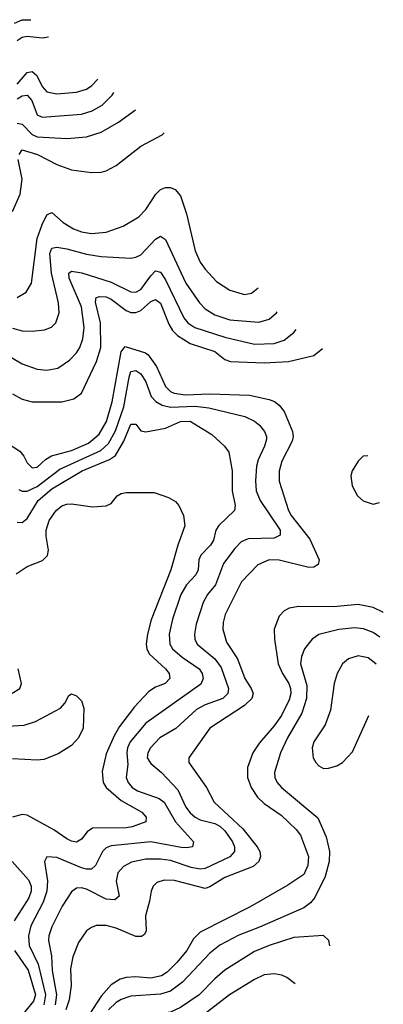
# Model space of a CAD drawing. Header units: inches. Extents: x 884549 to 1028252, y 526810 to 653624.
# Tile 953 of 1056: x 1026780 to 1028252, y 611912 to 615896. Entities that reach past the tile are written whole.
import ezdxf

# ---------------------------------------------------------------- set-up
doc = ezdxf.new("R2010")
doc.units = ezdxf.units.IN
doc.header["$MEASUREMENT"] = 0
doc.layers.add('B0621', color=7, linetype='Continuous')

msp = doc.modelspace()

# ---------------------------------------------------------------- linework, layer by layer
at = {"layer": 'B0621', "color": 5}
for points, elevation in [([(1026758.1, 615881.9), (1026790, 615895.7), (1026825, 615894.9)], 3240), ([(1026770, 615811.6), (1026790, 615824.6), (1026810, 615828.5), (1026870, 615821.8), (1026896.9, 615827)], 3220), ([(1026770, 615634.9), (1026810, 615682.3), (1026830, 615685.9), (1026849.1, 615670), (1026870, 615626), (1026890, 615604.2), (1026930, 615595.3), (1027010, 615602), (1027050, 615614.3), (1027071.1, 615628.9), (1027096, 615654.9)], 3180), ([(1026770, 615575.3), (1026790, 615588.2), (1026810.5, 615590.5), (1026829.1, 615569.1), (1026850, 615510.2), (1026870, 615500.8), (1027030, 615514), (1027073.6, 615526.4), (1027113.6, 615550), (1027153.5, 615590), (1027161.3, 615600.6)], 3160), ([(1026770, 615477.2), (1026790, 615473.4), (1026830, 615431.3), (1026850, 615421.6), (1026970, 615415.5), (1027050, 615421.7), (1027110, 615440.1), (1027179.4, 615480.6), (1027247.9, 615531.1)], 3140), ([(1026777.1, 615350), (1026790, 615369.4), (1026851.1, 615350), (1026930, 615310.1), (1026990, 615287.7), (1027070, 615277.4), (1027110, 615279.3), (1027130, 615284.1), (1027170, 615305.8), (1027270, 615384.4), (1027355.8, 615430), (1027363.9, 615437.9)], 3120), ([(1026750, 615119.7), (1026780.9, 615190), (1026789.9, 615250), (1026773.8, 615330)], 3120), ([(1026770, 614772.1), (1026806.5, 614793.5), (1026827.5, 614830), (1026850.5, 615010), (1026870, 615067.2), (1026890, 615106.4), (1026910, 615115.6), (1026955.9, 615075.9), (1026998, 615050), (1027030, 615037), (1027070, 615030.1), (1027130, 615036.6), (1027199.1, 615060.9), (1027261.5, 615098.5), (1027290, 615127.3), (1027330.7, 615190), (1027350, 615208.6), (1027370, 615216.3), (1027390, 615216.3), (1027408.7, 615208.7), (1027430, 615183.7), (1027454.6, 615110), (1027490, 614960.3), (1027510, 614915.2), (1027530, 614886.5), (1027576.2, 614836.2), (1027630, 614801.5), (1027690, 614783.5), (1027718, 614790), (1027744.5, 614810.5)], 3080), ([(1026750, 614648.4), (1026790, 614637), (1026830, 614635.5), (1026879.6, 614640.5), (1026907.9, 614652.1), (1026926.6, 614670), (1026939.6, 614710), (1026936.7, 614750), (1026908.9, 614870), (1026902.3, 614950), (1026910, 614970.8), (1026930, 614975.5), (1026970, 614969.1), (1027050, 614947.6), (1027110, 614937.6), (1027230, 614930.9), (1027250, 614934.6), (1027270, 614945.1), (1027330, 615007.5), (1027350, 615019.3), (1027370, 615006.9), (1027451.6, 614830), (1027507.8, 614750), (1027530, 614726.6), (1027570, 614702.1), (1027630, 614681.8), (1027748.4, 614671.6), (1027790, 614684.3), (1027819.9, 614710), (1027822.4, 614714.3)], 3060), ([(1026710, 614550.1), (1026790, 614503.5), (1026850, 614482), (1026890, 614477.3), (1026934.1, 614485.9), (1026981.5, 614518.5), (1027010, 614548.4), (1027023.6, 614570), (1027035.2, 614604.8), (1027040.1, 614650), (1027030, 614734.7), (1026979.9, 614850), (1026978.8, 614870), (1026990, 614878.8), (1027031.5, 614871.5), (1027150, 614834.1), (1027230, 614794.4), (1027250, 614792.9), (1027270, 614803.8), (1027310, 614859.5), (1027330, 614879.5), (1027350, 614874.1), (1027370, 614843.5), (1027444.4, 614690), (1027460.9, 614670), (1027488.7, 614650), (1027610, 614612), (1027730, 614583.4), (1027810, 614585.6), (1027850, 614599.6), (1027889.1, 614630), (1027898.6, 614643)], 3040), ([(1026750, 614381.9), (1026790, 614360.1), (1026830, 614350.1), (1026950, 614350.1), (1026998.3, 614361.7), (1027030, 614385.2), (1027090, 614513.1), (1027108.1, 614570), (1027107.3, 614670), (1027086.9, 614753.1), (1027088.7, 614771.3), (1027103.5, 614776.5), (1027130, 614774.5), (1027150, 614765.5), (1027210, 614719.9), (1027230, 614711.8), (1027250, 614710.8), (1027270, 614719.9), (1027310, 614756), (1027330, 614763.4), (1027350, 614749.5), (1027383.5, 614663.5), (1027398.5, 614638.5), (1027418.4, 614618.4), (1027470, 614585.4), (1027570, 614553.8), (1027610, 614521.5), (1027632.6, 614512.6), (1027770, 614507.3), (1027867.5, 614512.5), (1027970, 614537.7), (1028005.5, 614565.5)], 3020), ([(1026725.7, 614185.7), (1026780.2, 614150), (1026796.3, 614130), (1026810, 614102.3), (1026830, 614082.5), (1026850, 614085.1), (1026884, 614116), (1026909, 614131), (1026990, 614152.2), (1027058.1, 614181.9), (1027101, 614219), (1027131.3, 614270), (1027154.3, 614350), (1027190, 614552.6), (1027206.4, 614573.6), (1027288.6, 614548.6), (1027299.2, 614539.2), (1027333.2, 614493.2), (1027370, 614411.3), (1027390, 614392.1), (1027404.6, 614384.6), (1027450, 614377.6), (1027550, 614382.5), (1027710, 614376.1), (1027790, 614359.6), (1027810.8, 614350.8), (1027830, 614335.9), (1027850.6, 614310), (1027884.3, 614230), (1027887, 614210), (1027882.4, 614190), (1027841.3, 614110), (1027830.1, 614069.9), (1027830, 614028.4), (1027868.1, 613910), (1027879.1, 613890), (1027954.5, 613794.5), (1027991.5, 613710), (1027987.9, 613692.1), (1027970, 613681.4), (1027950, 613679.4), (1027830, 613708.7), (1027788.9, 613711.1), (1027743.8, 613690), (1027678, 613622), (1027611.8, 613490), (1027603, 613457), (1027602.5, 613430), (1027617.2, 613377.2), (1027660.7, 613310), (1027690.8, 613230.8), (1027717.3, 613190), (1027725.2, 613170), (1027719.3, 613150), (1027690, 613121.3), (1027549.4, 613030), (1027465, 612910), (1027465, 612890), (1027535.9, 612790), (1027566.9, 612730), (1027682.3, 612622.3), (1027741.2, 612550), (1027751.2, 612530), (1027754.6, 612510), (1027748, 612490), (1027724.8, 612470), (1027610, 612424.7), (1027550, 612387.3), (1027530, 612380.6), (1027406.5, 612413.5), (1027365, 612415), (1027335, 612405), (1027319.8, 612390), (1027312, 612370), (1027305.7, 612330), (1027288.3, 612270), (1027291.9, 612210), (1027285, 612195), (1027273.2, 612186.8), (1027250, 612186.6), (1027170, 612219.9), (1027129.5, 612230.5), (1027089.5, 612230.5), (1027070, 612223.5), (1027050.7, 612209.3), (1027017.6, 612162.4), (1026995.4, 612104.6), (1026984.7, 612055.3), (1026987.9, 611987.9), (1026980.1, 611930), (1026966.5, 611890)], 2980), ([(1026775.7, 613995.7), (1026790, 613988.3), (1026810, 613988.6), (1026850, 614006.7), (1026942.6, 614077.4), (1027107.8, 614152.2), (1027138.7, 614181.3), (1027167.6, 614232.4), (1027201, 614330), (1027222.4, 614450), (1027230, 614472.3), (1027250, 614476.9), (1027270, 614462.5), (1027289.7, 614430), (1027311.8, 614371.8), (1027330.9, 614350.9), (1027356, 614336), (1027390, 614328.6), (1027490, 614332.7), (1027545.7, 614325.7), (1027690.5, 614290.5), (1027730, 614271.6), (1027750, 614255.6), (1027770.9, 614230), (1027778.7, 614210), (1027778.3, 614198.3), (1027770.1, 614170), (1027744.5, 614115.5), (1027738.4, 614090), (1027734.3, 614030), (1027737.1, 613990), (1027753.5, 613950), (1027833.9, 613830), (1027833.6, 613810), (1027810, 613798.4), (1027703.9, 613796.1), (1027676.5, 613783.5), (1027650, 613756), (1027604.1, 613695.9), (1027571.9, 613610), (1027540.4, 613570), (1027522.1, 613537.9), (1027494.6, 613450), (1027487.1, 613410), (1027489.1, 613390), (1027498, 613370), (1027569.6, 613309.5), (1027595, 613275), (1027624.6, 613190), (1027622.9, 613170), (1027601.8, 613150), (1027530, 613123.5), (1027495.6, 613104.4), (1027412.4, 613027.6), (1027346.6, 612990), (1027309, 612950), (1027298.3, 612930), (1027296.2, 612910), (1027310, 612887.1), (1027354.2, 612850), (1027420.4, 612780.4), (1027452.8, 612710), (1027470, 612687.4), (1027490, 612669.6), (1027510, 612659.2), (1027570, 612643.5), (1027590, 612633.2), (1027610, 612613.8), (1027641.3, 612570), (1027649, 612550), (1027649.5, 612530), (1027630.4, 612509.6), (1027530, 612462.4), (1027510, 612458.5), (1027474.1, 612465.9), (1027390, 612493.6), (1027350, 612499.4), (1027290, 612499), (1027232.7, 612487.3), (1027199.2, 612470), (1027176.3, 612443.7), (1027169.6, 612410), (1027182.4, 612350), (1027164.8, 612335.2), (1027130, 612338.1), (1027050, 612378.7), (1027030, 612383.8), (1027010, 612381.6), (1026990, 612367.9), (1026951.8, 612310), (1026910, 612225.3), (1026897.9, 612190), (1026895.9, 612170), (1026908.8, 612108.8), (1026910.8, 612049.2), (1026928.2, 611950), (1026923, 611910)], 2960), ([(1026770, 613862.5), (1026790, 613861.4), (1026810, 613878.2), (1026855, 613950), (1026910, 613997.5), (1027032.7, 614070), (1027143.6, 614116.4), (1027167.5, 614132.5), (1027201.4, 614190), (1027230, 614259.3), (1027250, 614259.2), (1027270, 614232.7), (1027290, 614228), (1027370, 614242.6), (1027430, 614270.8), (1027470, 614270.9), (1027557.5, 614217.5), (1027608.9, 614170), (1027625.7, 614145.7), (1027640.1, 614070), (1027639.8, 613990), (1027651.5, 613930), (1027649.3, 613910.7), (1027586.2, 613850), (1027574.3, 613830), (1027563.6, 613790), (1027551.8, 613770), (1027512.9, 613730), (1027504.9, 613710), (1027501.6, 613670), (1027493.1, 613650), (1027454.7, 613610), (1027432.4, 613570), (1027397.9, 613470), (1027385, 613410), (1027387.3, 613370), (1027397.9, 613350), (1027436.7, 613316.7), (1027506.2, 613270), (1027518.8, 613250), (1027522.5, 613230), (1027512.4, 613207.6), (1027290, 613049.4), (1027226.4, 612973.6), (1027216, 612950), (1027213.7, 612930), (1027218, 612882), (1027210.7, 612830), (1027218.7, 612810), (1027234.8, 612790), (1027256.2, 612776.2), (1027344.4, 612744.4), (1027363.9, 612730), (1027410.5, 612650.5), (1027482.8, 612570), (1027479.5, 612550), (1027455, 612545), (1027433.6, 612546.4), (1027310, 612570.3), (1027150, 612554.1), (1027130, 612545.6), (1027114.4, 612530), (1027086.2, 612473.8), (1027070, 612459), (1027050, 612458.9), (1027030, 612464.8), (1026930, 612506), (1026890, 612509.6), (1026879.7, 612490), (1026892.1, 612412.1), (1026889.7, 612370), (1026874.5, 612325.5), (1026824.6, 612230), (1026815, 612190), (1026818.6, 612150), (1026854.3, 612074.3), (1026884.6, 611950), (1026876.9, 611910)], 2940), ([(1028189.2, 614131.9), (1028170, 614129.4), (1028150, 614109.5), (1028126, 614070), (1028119.6, 614050), (1028124.9, 614010), (1028147, 613970), (1028170, 613948.9), (1028210, 613936.1), (1028236.3, 613942.5)], 3020), ([(1026765.9, 613654.1), (1026810, 613684), (1026872.1, 613707.9), (1026892.1, 613727.9), (1026896.2, 613750), (1026886.3, 613806.3), (1026886.7, 613830), (1026899.6, 613870), (1026927.5, 613910), (1026950, 613928.7), (1026970, 613936.1), (1026990, 613937.6), (1027074.7, 613925.3), (1027130, 613928.5), (1027150, 613938), (1027174, 613970), (1027190, 613979), (1027210, 613982.7), (1027323.4, 613983.4), (1027382.7, 613962.7), (1027410, 613947), (1027423.6, 613930), (1027442.3, 613890), (1027447.8, 613847.8), (1027419.4, 613770), (1027392.1, 613670), (1027312.2, 613467.8), (1027296.7, 613410), (1027292.1, 613370), (1027294.4, 613350), (1027303.3, 613330), (1027370.1, 613270), (1027384.3, 613250), (1027387.2, 613230), (1027368.8, 613210), (1027330, 613195.8), (1027302.8, 613177.2), (1027244.7, 613115.3), (1027184.1, 613035.9), (1027161.5, 612998.5), (1027130, 612926.2), (1027113.8, 612853.8), (1027118, 612810), (1027129.2, 612790), (1027190, 612736.9), (1027273.8, 612690), (1027291.1, 612670), (1027290.3, 612650), (1027235.3, 612630), (1027210, 612625.7), (1027074.7, 612625.3), (1027052.6, 612610), (1027030, 612579.8), (1027010, 612568.4), (1026990, 612571.7), (1026970, 612582.1), (1026918.5, 612618.5), (1026810, 612678.1), (1026790, 612680.2), (1026750, 612669.1)], 2920), ([(1028251.7, 613497.6), (1028250, 613498.9), (1028210, 613517.4), (1028150, 613530.3), (1028050, 613519.9), (1027910, 613522.2), (1027870, 613515.4), (1027850, 613504.6), (1027830, 613482.7), (1027810.1, 613430), (1027811.1, 613390), (1027826, 613290), (1027842.9, 613250), (1027869.4, 613210), (1027876.3, 613190), (1027876.8, 613170), (1027870, 613144.1), (1027839.1, 613080.9), (1027810, 613038.6), (1027750.1, 612970), (1027723.9, 612930), (1027702, 612870), (1027701.6, 612830), (1027716.3, 612790), (1027741.9, 612750), (1027770, 612724.2), (1027837.6, 612677.6), (1027899.4, 612619.4), (1027916.2, 612596.2), (1027949.2, 612510), (1027945.6, 612474.4), (1027930, 612438), (1027865.2, 612394.8), (1027713.2, 612306.8), (1027510, 612204.4), (1027482.7, 612177.3), (1027456.1, 612130), (1027417.1, 612082.9), (1027377, 612043), (1027353.1, 612026.9), (1027310, 612018.4), (1027250, 612023.4), (1027210, 612020.9), (1027186, 612014), (1027150, 611991.3), (1027110, 611945.5), (1027030, 611822)], 3020), ([(1028238.1, 613398.2), (1028210, 613416.4), (1028171.4, 613431.4), (1028135.9, 613435.9), (1028071.3, 613428.7), (1027990, 613408.4), (1027963.5, 613390), (1027932.8, 613350), (1027920.4, 613319.6), (1027917, 613290), (1027942.6, 613202.6), (1027941.3, 613150), (1027922, 613090), (1027864, 612990), (1027835.7, 612930), (1027811.7, 612850), (1027812.7, 612830), (1027821.5, 612810), (1027839.7, 612790), (1027986.7, 612666.7), (1028020.7, 612590), (1028033.8, 612530), (1028032.6, 612490), (1028015.9, 612430), (1027975, 612345.1), (1027956.9, 612323.1), (1027930, 612303.2), (1027750, 612224), (1027667.4, 612192.6), (1027590, 612151.1), (1027550, 612119.2), (1027438.8, 612001.3), (1027390, 611965.4), (1027350, 611953.1), (1027230, 611945.6), (1027190, 611932.4), (1027170, 611919.9), (1027139.7, 611890)], 3040), ([(1028150, 613321.5), (1028110.4, 613310), (1028086.5, 613290), (1028064.5, 613250), (1028052.8, 613210), (1028037.4, 613102.6), (1028016.7, 613043.3), (1027970, 612974), (1027964.2, 612950), (1027968.3, 612910), (1027978.3, 612890), (1027990, 612876.5), (1028010, 612866.5), (1028030, 612867.6), (1028063.1, 612876.9), (1028086, 612890), (1028126.5, 612933.5), (1028193.6, 613080.7)], 3060), ([(1028222.7, 613288.2), (1028221.8, 613290), (1028190, 613314.5), (1028150, 613321.5)], 3060), ([(1026749.4, 613170.6), (1026779.8, 613190), (1026786.5, 613210), (1026773.3, 613270)], 2920), ([(1026730, 613037.2), (1026797.9, 613042.1), (1026844.2, 613055.8), (1026945.4, 613110), (1026962.4, 613130), (1026978.2, 613161.8), (1026990, 613169), (1027010, 613160.6), (1027030, 613139.7), (1027039.7, 613110), (1027036.6, 613030), (1027017.7, 612990), (1026990, 612958.9), (1026934.8, 612925.2), (1026876.7, 612903.3), (1026850, 612900.4), (1026750, 612905.7)], 2880), ([(1026748.6, 612490), (1026815.8, 612415.8), (1026826, 612390), (1026825.7, 612370), (1026816.9, 612343.1), (1026757.9, 612250)], 2920), ([(1028010, 612191.3), (1027890, 612182.3), (1027790, 612149.9), (1027730, 612125.3), (1027610.1, 612049.9), (1027570, 612016), (1027506.1, 611950), (1027430, 611899.9), (1027390, 611880.4), (1027250, 611859.9), (1027210, 611840.8), (1027170, 611805.4), (1027139.9, 611770), (1027127.7, 611750), (1027122.4, 611730), (1027123.3, 611690), (1027154.3, 611574.4), (1027173.3, 611433.3), (1027183.6, 611390), (1027206, 611346), (1027266.7, 611266.7), (1027302.9, 611242.9), (1027323.5, 611235.7)], 3060), ([(1028035, 612149), (1028030.7, 612170.7), (1028010, 612191.3)], 3060), ([(1026758.3, 612130), (1026813.8, 612050), (1026843.2, 611950), (1026835.3, 611924.7), (1026799.1, 611880.9)], 2920), ([(1027810, 612035.8), (1027770, 612031.7), (1027730, 612012.8), (1027629.4, 611950.6), (1027510, 611858.7), (1027327.1, 611750), (1027306.6, 611730), (1027281.6, 611690), (1027271.5, 611650), (1027264.1, 611590), (1027263.1, 611510), (1027275, 611455), (1027309.4, 611390), (1027358.2, 611338.2), (1027410, 611304.6), (1027410.5, 611304.4)], 3080), ([(1027894.8, 611994.6), (1027860.8, 612020.8), (1027840.9, 612030), (1027810, 612035.8)], 3080)]:
    msp.add_lwpolyline(points, dxfattribs=dict(at, elevation=elevation))

doc.saveas('drawing.dxf')
